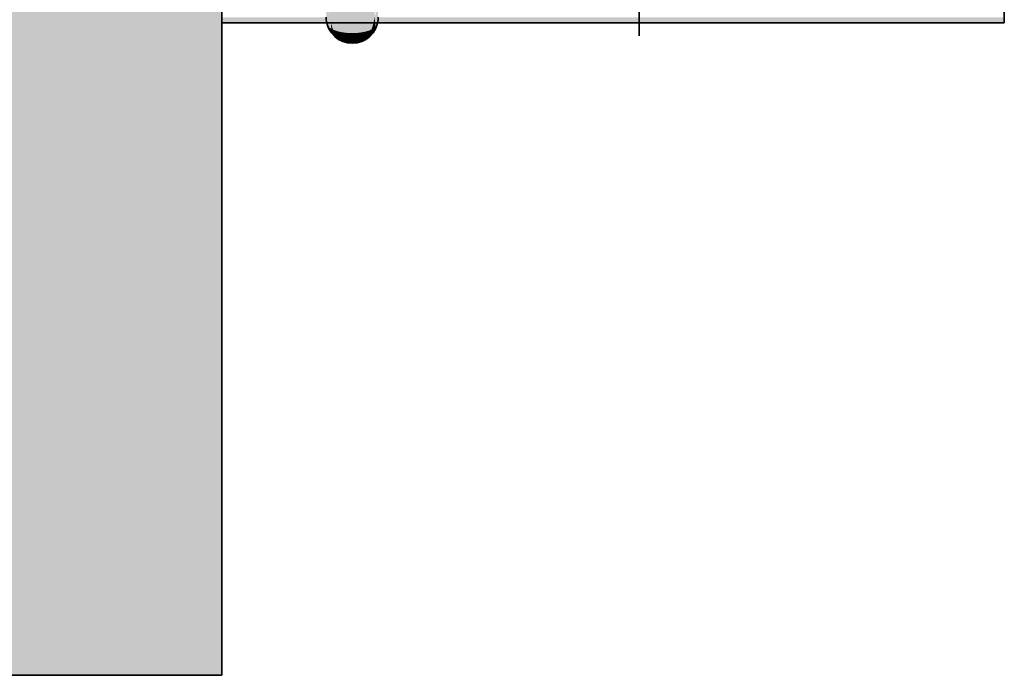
# Model space of a CAD drawing. Extents: x -350 to 540, y -53 to 541.
# Tile 560 of 569: x 380.17 to 381.68, y 462.34 to 463.35. Entities that reach past the tile are written whole.
import ezdxf

# ---------------------------------------------------------------- set-up
doc = ezdxf.new("R2010")
doc.units = 0
doc.layers.get('0').update_dxf_attribs({"lineweight": 35})
doc.layers.add('L_Bauteil', color=7, linetype='Continuous', lineweight=35, true_color=0xababab)
doc.layers.add('L_Bauteil-Shading', color=7, linetype='Continuous', lineweight=35, true_color=0xababab)

# ---------------------------------------------------------------- blocks, each defined once
blk = doc.blocks.new('Shading-A06HSWB8NL', base_point=(380.6403, 465.3437))
at = {"layer": 'L_Bauteil-Shading', "color": 253, "true_color": 0xb6b6b6}
for points in [[(372.8803, 463.2224), (380.4803, 463.2224), (380.4803, 463.8437)], [(372.8803, 463.2224), (380.4803, 463.8437), (372.8803, 463.8437)]]:
    blk.add_solid(points, dxfattribs=at)
at = {"layer": 'L_Bauteil-Shading', "color": 8, "true_color": 0x6f6f6f}
for points in [[(380.6484, 463.3407), (380.6484, 463.3968), (380.6476, 463.3443), (380.6445, 463.4029)], [(380.6476, 463.3443), (380.6445, 463.4029), (380.6445, 463.3573)], [(380.715, 463.3525), (380.7122, 463.3968), (380.7122, 463.3407)], [(380.7476, 463.3522), (380.4803, 463.3437), (381.6803, 463.3522), (381.6803, 463.3437)], [(380.4803, 463.3522), (380.4803, 463.3437), (380.7476, 463.3522)], [(380.6445, 463.3372), (380.6481, 463.3348), (380.6445, 463.3573), (380.6476, 463.3443)], [(380.6481, 463.3348), (380.6484, 463.3346), (380.6476, 463.3443), (380.6484, 463.3407)], [(380.7122, 463.3346), (380.716, 463.3371), (380.7122, 463.3407), (380.715, 463.3525)], [(380.716, 463.3371), (380.7161, 463.3372), (380.715, 463.3525), (380.7161, 463.3573)], [(380.6484, 463.3282), (380.6481, 463.3348), (380.6445, 463.3344), (380.6445, 463.3372)], [(380.6484, 463.3282), (380.6484, 463.3346), (380.6481, 463.3348)], [(380.7161, 463.3344), (380.716, 463.3371), (380.7122, 463.3282), (380.7122, 463.3346)], [(380.7161, 463.3344), (380.7161, 463.3372), (380.716, 463.3371)]]:
    blk.add_solid(points, dxfattribs=at)
at = {"layer": 'L_Bauteil-Shading', "color": 8, "true_color": 0x727272}
for points in [[(380.6534, 463.3916), (380.6484, 463.3968), (380.6534, 463.3323), (380.6527, 463.3326)], [(380.6527, 463.3326), (380.6484, 463.3968), (380.6509, 463.3334), (380.6484, 463.3407)], [(380.7122, 463.3407), (380.7122, 463.3968), (380.7115, 463.3384), (380.7073, 463.3916)], [(380.7073, 463.3323), (380.7097, 463.3334), (380.7073, 463.3916), (380.7115, 463.3384)], [(380.6484, 463.3407), (380.6484, 463.3346), (380.6509, 463.3334)], [(380.6484, 463.3346), (380.6484, 463.3282), (380.6527, 463.3326), (380.6534, 463.3228)], [(380.6527, 463.3326), (380.6534, 463.3228), (380.6534, 463.3323)], [(380.7122, 463.3282), (380.7118, 463.3344), (380.7073, 463.3228), (380.7073, 463.3323)], [(380.7097, 463.3334), (380.7118, 463.3344), (380.7115, 463.3384)], [(380.7118, 463.3344), (380.7122, 463.3346), (380.7115, 463.3384), (380.7122, 463.3407)], [(380.7122, 463.3282), (380.7122, 463.3346), (380.7118, 463.3344)]]:
    blk.add_solid(points, dxfattribs=at)
at = {"layer": 'L_Bauteil-Shading', "color": 8, "true_color": 0x747474}
for points in [[(380.6593, 463.3873), (380.6534, 463.3916), (380.6593, 463.3304), (380.6583, 463.3307)], [(380.6534, 463.3916), (380.6534, 463.3323), (380.6583, 463.3307)], [(380.7073, 463.3323), (380.7073, 463.3916), (380.7064, 463.332), (380.7014, 463.3873)], [(380.7064, 463.332), (380.7014, 463.3873), (380.7014, 463.3304)], [(380.6534, 463.3323), (380.6534, 463.3228), (380.6583, 463.3307), (380.6593, 463.3183)], [(380.6583, 463.3307), (380.6593, 463.3183), (380.6593, 463.3304)], [(380.7073, 463.3228), (380.7064, 463.332), (380.7014, 463.3183), (380.7014, 463.3304)], [(380.7073, 463.3228), (380.7073, 463.3323), (380.7064, 463.332)]]:
    blk.add_solid(points, dxfattribs=at)
at = {"layer": 'L_Bauteil-Shading', "color": 251, "true_color": 0x696969}
for points in [[(380.6405, 463.3485), (380.6418, 463.3413), (380.6405, 463.3767), (380.6411, 463.3806)], [(380.6411, 463.3806), (380.6418, 463.3413), (380.6414, 463.3821), (380.6418, 463.3755)], [(380.7188, 463.3413), (380.7202, 463.3485), (380.7193, 463.3821), (380.7194, 463.3811)], [(380.7188, 463.3413), (380.7193, 463.3821), (380.7188, 463.3755)]]:
    blk.add_solid(points, dxfattribs=at)
at = {"layer": 'L_Bauteil-Shading', "color": 251, "true_color": 0x6c6c6c}
for points in [[(380.6427, 463.3392), (380.6444, 463.3373), (380.6418, 463.3755), (380.6435, 463.3646)], [(380.6427, 463.3392), (380.6418, 463.3755), (380.6418, 463.3413)], [(380.7188, 463.3413), (380.7188, 463.3755), (380.7177, 463.3677)], [(380.6444, 463.3373), (380.6445, 463.3372), (380.6435, 463.3646), (380.6445, 463.3573)], [(380.718, 463.3392), (380.7188, 463.3413), (380.7161, 463.3573), (380.7177, 463.3677)], [(380.718, 463.3392), (380.7161, 463.3573), (380.7161, 463.3372)], [(380.6445, 463.3344), (380.6444, 463.3373), (380.6427, 463.3392)], [(380.6445, 463.3344), (380.6445, 463.3372), (380.6444, 463.3373)], [(380.7161, 463.3372), (380.7161, 463.3344), (380.718, 463.3392)]]:
    blk.add_solid(points, dxfattribs=at)
at = {"layer": 'L_Bauteil-Shading', "color": 8, "true_color": 0x767676}
for points in [[(380.6659, 463.3842), (380.6593, 463.3873), (380.6659, 463.3291), (380.6646, 463.3293)], [(380.6593, 463.3873), (380.6593, 463.3304), (380.6646, 463.3293)], [(380.7014, 463.3304), (380.7014, 463.3873), (380.7002, 463.3302), (380.6948, 463.3842)], [(380.7002, 463.3302), (380.6948, 463.3842), (380.6948, 463.3291)], [(380.6593, 463.3304), (380.6593, 463.3183), (380.6646, 463.3293), (380.6659, 463.3151)], [(380.6646, 463.3293), (380.6659, 463.3151), (380.6659, 463.3291)], [(380.7014, 463.3183), (380.7002, 463.3302), (380.6948, 463.3151), (380.6948, 463.3291)], [(380.7014, 463.3183), (380.7014, 463.3304), (380.7002, 463.3302)]]:
    blk.add_solid(points, dxfattribs=at)
at = {"layer": 'L_Bauteil-Shading', "color": 8, "true_color": 0x787878}
for points in [[(380.6659, 463.3842), (380.6659, 463.3291), (380.6714, 463.3284)], [(380.6714, 463.3284), (380.673, 463.3282), (380.6659, 463.3838), (380.673, 463.3806)], [(380.673, 463.3282), (380.6787, 463.328), (380.673, 463.3806), (380.6732, 463.3806)], [(380.6732, 463.3806), (380.6787, 463.328), (380.6803, 463.3796), (380.6803, 463.3279)], [(380.6861, 463.3282), (380.6805, 463.3796), (380.6803, 463.3279), (380.6803, 463.3796)], [(380.6861, 463.3282), (380.6877, 463.3282), (380.6805, 463.3796), (380.6877, 463.3806)], [(380.6877, 463.3282), (380.6933, 463.3289), (380.6877, 463.3806), (380.6878, 463.3807)], [(380.6933, 463.3289), (380.6948, 463.3291), (380.6878, 463.3807), (380.6948, 463.3838)], [(380.6659, 463.3291), (380.6659, 463.3151), (380.6714, 463.3284), (380.673, 463.313)], [(380.6948, 463.3151), (380.6933, 463.3289), (380.6877, 463.313), (380.6877, 463.3282)], [(380.6948, 463.3151), (380.6948, 463.3291), (380.6933, 463.3289)], [(380.673, 463.313), (380.673, 463.3282), (380.6714, 463.3284)], [(380.6803, 463.3124), (380.6787, 463.328), (380.673, 463.313), (380.673, 463.3282)], [(380.6787, 463.328), (380.6803, 463.3124), (380.6803, 463.3279)], [(380.6803, 463.3279), (380.6803, 463.3124), (380.6861, 463.3282), (380.6877, 463.313)], [(380.6877, 463.313), (380.6877, 463.3282), (380.6861, 463.3282)]]:
    blk.add_solid(points, dxfattribs=at)
at = {"layer": 'L_Bauteil-Shading', "color": 253, "true_color": 0xa4a4a4}
for points in [[(372.8803, 463.2224), (372.8803, 462.9802), (380.4803, 463.2224), (376.6196, 462.9802)], [(380.4803, 463.2224), (376.6196, 462.9802), (380.4803, 462.9802)], [(376.6196, 462.9802), (372.8803, 462.7456), (380.4803, 462.9802), (380.4803, 462.7456)]]:
    blk.add_solid(points, dxfattribs=at)
at = {"layer": 'L_Bauteil-Shading', "color": 252, "true_color": 0x8d8d8d}
for points in [[(372.8803, 462.4459), (380.4803, 462.4459), (380.4803, 462.7456)], [(372.8803, 462.4459), (380.4803, 462.7456), (372.8803, 462.7456)]]:
    blk.add_solid(points, dxfattribs=at)
at = {"layer": 'L_Bauteil-Shading', "color": 8, "true_color": 0x737373}
for points in [[(372.8803, 462.3437), (380.4803, 462.4459), (372.8803, 462.4459)], [(372.8803, 462.3437), (380.4803, 462.3437), (380.4803, 462.4459)]]:
    blk.add_solid(points, dxfattribs=at)
blk = doc.blocks.new('CA_200x500_50-A06HSX0QNL', base_point=(371.6803, 462.3437))
at = {"color": 254, "linetype": 'ByBlock', "lineweight": -2, "ltscale": 0.35, "true_color": 0xcccccc}
for p, q in [((380.4803, 463.2224), (380.4803, 463.8437)), ((380.4803, 463.3821), (380.4803, 463.3437)), ((381.6803, 463.3437), (381.6803, 463.3821)), ((380.6403, 463.3522), (380.6405, 463.3485)), ((380.6405, 463.3485), (380.6419, 463.3413)), ((380.7188, 463.3413), (380.7202, 463.3485)), ((380.7202, 463.3485), (380.7203, 463.3522)), ((380.4803, 463.3437), (381.6803, 463.3437)), ((380.6419, 463.3413), (380.6445, 463.3344)), ((380.6445, 463.3344), (380.6484, 463.3282)), ((380.7123, 463.3282), (380.7161, 463.3344)), ((380.7161, 463.3344), (380.7188, 463.3413)), ((380.6484, 463.3282), (380.6534, 463.3228)), ((380.6534, 463.3228), (380.6593, 463.3183)), ((380.6593, 463.3183), (380.6659, 463.3151)), ((380.6659, 463.3151), (380.673, 463.3131)), ((380.6877, 463.3131), (380.6948, 463.3151)), ((380.6948, 463.3151), (380.7014, 463.3183)), ((380.7014, 463.3183), (380.7073, 463.3228)), ((380.7073, 463.3228), (380.7123, 463.3282)), ((380.673, 463.3131), (380.6803, 463.3124)), ((380.6803, 463.3124), (380.6877, 463.3131)), ((380.4803, 462.7456), (380.4803, 463.2224)), ((380.4803, 462.4459), (380.4803, 462.7456)), ((380.4803, 462.3437), (380.4803, 462.4459)), ((372.8803, 462.3437), (380.4803, 462.3437))]:
    blk.add_line(p, q, dxfattribs=at)
at = {"color": 250, "linetype": 'ByBlock', "lineweight": -2, "ltscale": 0.35, "true_color": 0x2e3032}
blk.add_line((381.1203, 463.3925), (381.1203, 463.3237), dxfattribs=at)

msp = doc.modelspace()

# ---------------------------------------------------------------- block references
at = {"layer": 'L_Bauteil'}
msp.add_blockref('Shading-A06HSWB8NL', (380.6403, 465.3437), dxfattribs=at)
at = {"layer": 'L_Bauteil', "ltscale": 0.35}
msp.add_blockref('CA_200x500_50-A06HSX0QNL', (371.6803, 462.3437), dxfattribs=at)

doc.saveas('drawing.dxf')
